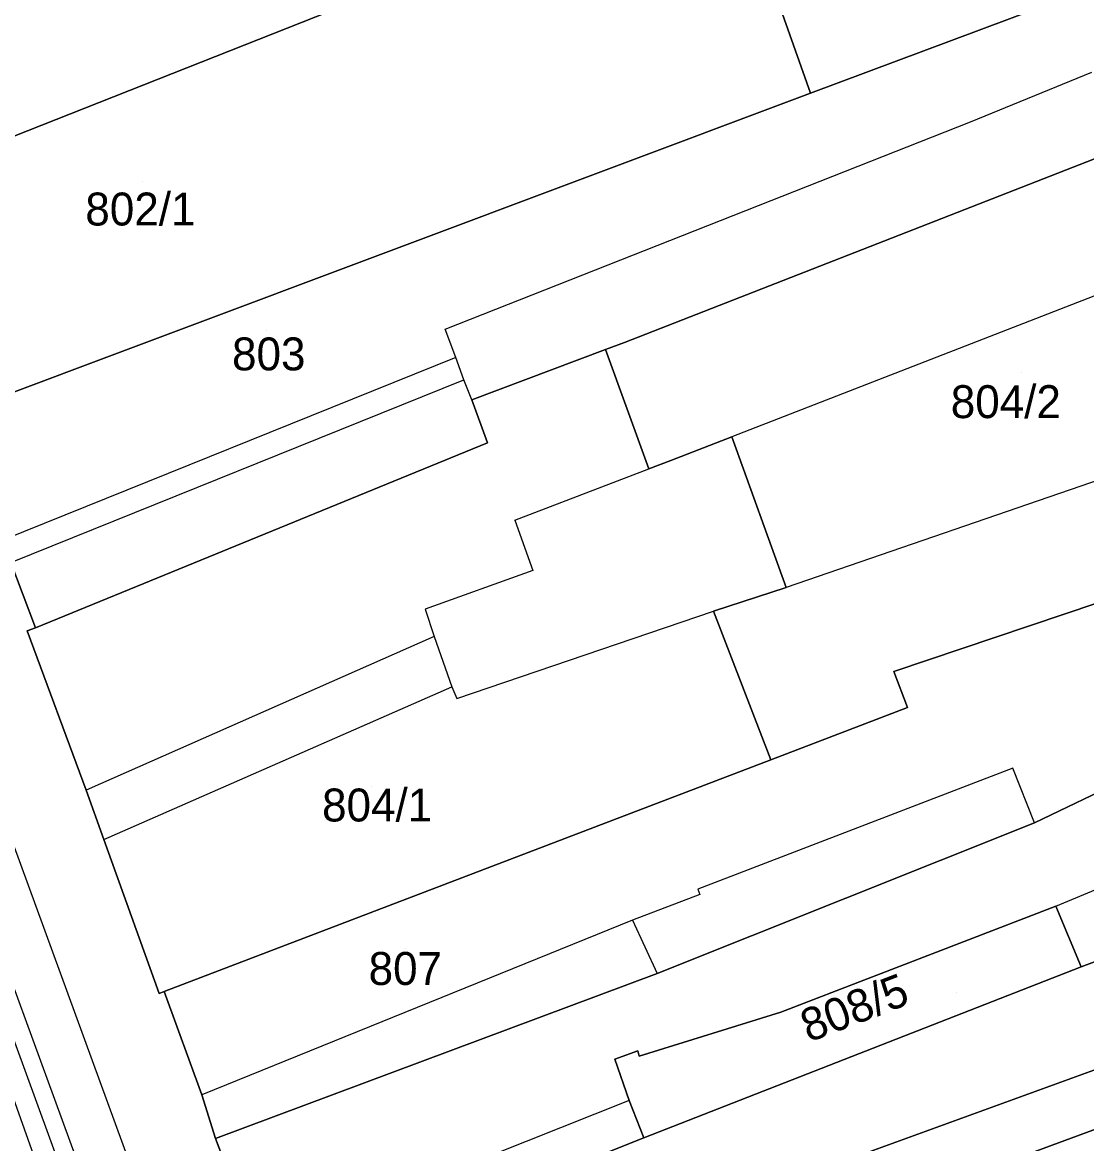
# Model space of a CAD drawing. Extents: x -263423 to -261326, y -1240067 to -1237864.
# Drawn here: x -262790.6 to -262726, y -1239467.2 to -1239399.1 of the extents above; entities that cross this region are included whole.
import ezdxf

# ---------------------------------------------------------------- set-up
doc = ezdxf.new("R2010")
doc.units = 0
for name, color, linetype in [('body_kn', 7, 'Continuous'), ('kladpar_druhypozemkov', 7, 'Continuous'), ('kladpar_hranice', 7, 'Continuous'), ('kladpar_parcelnecisla', 7, 'Continuous'), ('kladpar_plochy', 7, 'Continuous'), ('tarchy_linie', 7, 'Continuous'), ('zappar_hrandruhpozemk', 7, 'Continuous')]:
    doc.layers.add(name, color=color, linetype=linetype)

msp = doc.modelspace()

# ---------------------------------------------------------------- linework, layer by layer
at = {"layer": 'body_kn'}
for p, q in [((-262742.75, -1239403.42), (-262742.75, -1239403.42)), ((-262742.75, -1239403.42), (-262742.75, -1239403.42)), ((-262733.02, -1239405.16), (-262733.02, -1239405.16)), ((-262764.96, -1239417.74), (-262764.96, -1239417.74)), ((-262764.96, -1239417.74), (-262764.96, -1239417.74)), ((-262754.06, -1239418.55), (-262754.06, -1239418.55)), ((-262755.2, -1239418.98), (-262755.2, -1239418.98)), ((-262764.3, -1239419.47), (-262764.3, -1239419.47)), ((-262764.3, -1239419.47), (-262764.3, -1239419.47)), ((-262763.82, -1239420.82), (-262763.82, -1239420.82)), ((-262763.34, -1239422.04), (-262763.34, -1239422.04)), ((-262763.34, -1239422.04), (-262763.34, -1239422.04)), ((-262762.38, -1239424.66), (-262762.38, -1239424.66)), ((-262762.38, -1239424.66), (-262762.38, -1239424.66)), ((-262747.53, -1239424.29), (-262747.53, -1239424.29)), ((-262751.24, -1239425.73), (-262751.24, -1239425.73)), ((-262752.57, -1239426.24), (-262752.57, -1239426.24)), ((-262760.71, -1239429.34), (-262760.71, -1239429.34)), ((-262759.63, -1239432.41), (-262759.63, -1239432.41)), ((-262744.24, -1239433.44), (-262744.24, -1239433.44)), ((-262766.16, -1239434.75), (-262766.16, -1239434.75)), ((-262748.65, -1239434.87), (-262748.65, -1239434.87)), ((-262790.36, -1239436.06), (-262790.36, -1239436.06)), ((-262789.85, -1239435.88), (-262789.85, -1239435.88)), ((-262765.62, -1239436.41), (-262765.62, -1239436.41)), ((-262765.62, -1239436.41), (-262765.62, -1239436.41)), ((-262737.69, -1239438.54), (-262737.69, -1239438.54)), ((-262764.55, -1239439.48), (-262764.55, -1239439.48)), ((-262764.25, -1239440.19), (-262764.25, -1239440.19)), ((-262736.85, -1239440.72), (-262736.85, -1239440.72)), ((-262745.16, -1239443.91), (-262745.16, -1239443.91)), ((-262745.16, -1239443.91), (-262745.16, -1239443.91)), ((-262730.45, -1239444.42), (-262730.45, -1239444.42)), ((-262786.77, -1239445.74), (-262786.77, -1239445.74)), ((-262729.14, -1239447.73), (-262729.14, -1239447.73)), ((-262729.14, -1239447.73), (-262729.14, -1239447.73)), ((-262785.69, -1239448.75), (-262785.69, -1239448.75)), ((-262785.69, -1239448.75), (-262785.69, -1239448.75)), ((-262749.59, -1239451.76), (-262749.59, -1239451.76)), ((-262749.47, -1239452.08), (-262749.47, -1239452.08)), ((-262727.84, -1239452.79), (-262727.84, -1239452.79)), ((-262727.84, -1239452.79), (-262727.84, -1239452.79)), ((-262753.56, -1239453.64), (-262753.56, -1239453.64)), ((-262753.56, -1239453.64), (-262753.56, -1239453.64)), ((-262726.3, -1239456.47), (-262726.3, -1239456.47)), ((-262752.06, -1239456.88), (-262752.06, -1239456.88)), ((-262782.02, -1239457.98), (-262782.02, -1239457.98)), ((-262782.34, -1239458.1), (-262782.34, -1239458.1)), ((-262744.55, -1239459.24), (-262744.55, -1239459.24)), ((-262754.65, -1239462.08), (-262754.65, -1239462.08)), ((-262753.25, -1239461.59), (-262753.25, -1239461.59)), ((-262753.16, -1239461.9), (-262753.16, -1239461.9)), ((-262779.73, -1239464.25), (-262779.73, -1239464.25)), ((-262753.77, -1239464.6), (-262753.77, -1239464.6)), ((-262753.77, -1239464.6), (-262753.77, -1239464.6)), ((-262778.9, -1239466.91), (-262778.9, -1239466.91)), ((-262752.89, -1239466.86), (-262752.89, -1239466.86))]:
    msp.add_line(p, q, dxfattribs=at)
at = {"layer": 'kladpar_druhypozemkov'}
for p, q in [((-262783.34, -1239408.75), (-262783.34, -1239408.75)), ((-262775.84, -1239417.85), (-262775.84, -1239417.85)), ((-262729.94, -1239420.35), (-262729.94, -1239420.35)), ((-262769.44, -1239445.55), (-262769.44, -1239445.55)), ((-262767.34, -1239455.35), (-262767.34, -1239455.35)), ((-262733.87, -1239458.05), (-262733.87, -1239458.05))]:
    msp.add_line(p, q, dxfattribs=at)
at = {"layer": 'kladpar_hranice'}
for points in [[(-262700.11, -1239371.69), (-262698.43, -1239376.17), (-262697.23, -1239379.31), (-262694.96, -1239385.52), (-262720.82, -1239395.89), (-262721.91, -1239396.18), (-262722.09, -1239395.67), (-262742.75, -1239403.42), (-262747.89, -1239388.88), (-262741.81, -1239386.73), (-262726.4, -1239381.22), (-262715.91, -1239377.44), (-262700.11, -1239371.69)], [(-262779.76, -1239384), (-262779.46, -1239384.77), (-262755.98, -1239375.68), (-262750.38, -1239389.78), (-262758.45, -1239392.78), (-262769.33, -1239397.38), (-262799.93, -1239409.48), (-262805.44, -1239394.37), (-262794.74, -1239389.96), (-262794.86, -1239389.58), (-262793.71, -1239389.28), (-262793.47, -1239389.8), (-262782.08, -1239385.34), (-262782.26, -1239384.96), (-262779.76, -1239384)], [(-262742.75, -1239403.42), (-262722.09, -1239395.67), (-262721.91, -1239396.18), (-262720.82, -1239395.89), (-262694.96, -1239385.52), (-262693.53, -1239389.88), (-262692.52, -1239393.01), (-262692.05, -1239394.48), (-262700.81, -1239397.66), (-262709.39, -1239401.1), (-262719.37, -1239405.01), (-262754.06, -1239418.55), (-262755.2, -1239418.98), (-262763.34, -1239422.04), (-262762.38, -1239424.66), (-262789.85, -1239435.88), (-262791.35, -1239431.91), (-262791.83, -1239430.57), (-262794.71, -1239422.88), (-262742.75, -1239403.42)], [(-262769.33, -1239397.38), (-262758.45, -1239392.78), (-262750.38, -1239389.78), (-262747.89, -1239388.88), (-262742.75, -1239403.42), (-262794.71, -1239422.88), (-262795.03, -1239423), (-262799.93, -1239409.48), (-262769.33, -1239397.38)], [(-262805.44, -1239394.37), (-262799.93, -1239409.48), (-262795.03, -1239423), (-262794.71, -1239422.88), (-262791.83, -1239430.57), (-262791.35, -1239431.91), (-262789.85, -1239435.88), (-262790.36, -1239436.06), (-262786.77, -1239445.74), (-262785.69, -1239448.75), (-262782.34, -1239458.1), (-262782.02, -1239457.98), (-262779.73, -1239464.25), (-262778.9, -1239466.91), (-262776.37, -1239473.56)], [(-262719.37, -1239405.01), (-262716.74, -1239412.31), (-262711.55, -1239410.2), (-262706.95, -1239408.39), (-262705.81, -1239411.79), (-262704.86, -1239414.6), (-262703.32, -1239419.34), (-262707.92, -1239420.89), (-262712.97, -1239422.69), (-262710.52, -1239429.41), (-262717.36, -1239431.74), (-262721.19, -1239432.99), (-262737.69, -1239438.54), (-262736.85, -1239440.72), (-262745.16, -1239443.91), (-262748.65, -1239434.87), (-262744.24, -1239433.44), (-262747.53, -1239424.29), (-262751.24, -1239425.73), (-262752.57, -1239426.24), (-262755.2, -1239418.98), (-262754.06, -1239418.55), (-262719.37, -1239405.01)], [(-262762.38, -1239424.66), (-262763.34, -1239422.04), (-262755.2, -1239418.98), (-262752.57, -1239426.24), (-262751.24, -1239425.73), (-262747.53, -1239424.29), (-262744.24, -1239433.44), (-262748.65, -1239434.87), (-262745.16, -1239443.91), (-262782.02, -1239457.98), (-262782.34, -1239458.1), (-262785.69, -1239448.75), (-262786.77, -1239445.74), (-262790.36, -1239436.06), (-262789.85, -1239435.88), (-262762.38, -1239424.66)], [(-262698.79, -1239435.7), (-262690.48, -1239432.83), (-262681.2, -1239429.95), (-262679.39, -1239436.12), (-262678.31, -1239439.74), (-262693.96, -1239445.2), (-262695.44, -1239440.87), (-262716.43, -1239448.39), (-262717.37, -1239445.92), (-262722.54, -1239447.88), (-262721.65, -1239450.19), (-262720.13, -1239454.18), (-262726.3, -1239456.47), (-262727.84, -1239452.79), (-262744.55, -1239459.24), (-262753.16, -1239461.9), (-262753.25, -1239461.59), (-262754.65, -1239462.08), (-262753.77, -1239464.6), (-262752.89, -1239466.86), (-262775.49, -1239475.9)], [(-262745.16, -1239443.91), (-262736.85, -1239440.72), (-262737.69, -1239438.54), (-262721.19, -1239432.99), (-262720.06, -1239436.32), (-262718.16, -1239442.46), (-262729.14, -1239447.73), (-262752.06, -1239456.88), (-262778.9, -1239466.91), (-262779.73, -1239464.25), (-262782.02, -1239457.98), (-262745.16, -1239443.91)], [(-262776.37, -1239473.56), (-262778.9, -1239466.91), (-262752.06, -1239456.88), (-262729.14, -1239447.73), (-262718.16, -1239442.46), (-262698.79, -1239435.7)], [(-262678.31, -1239439.74), (-262676.76, -1239445.86), (-262675.99, -1239448.63), (-262685.31, -1239451.86), (-262697.88, -1239456.4), (-262698.79, -1239453.88), (-262699.02, -1239453.22), (-262723.76, -1239462.1), (-262748.49, -1239471.1), (-262747.23, -1239474.3), (-262746.98, -1239474.75), (-262771.73, -1239485.18), (-262772.42, -1239483.59), (-262775.49, -1239475.9), (-262752.89, -1239466.86), (-262726.3, -1239456.47), (-262720.13, -1239454.18), (-262693.96, -1239445.2), (-262678.31, -1239439.74)], [(-262727.84, -1239452.79), (-262726.3, -1239456.47), (-262752.89, -1239466.86), (-262753.77, -1239464.6), (-262754.65, -1239462.08), (-262753.25, -1239461.59), (-262753.16, -1239461.9), (-262744.55, -1239459.24), (-262727.84, -1239452.79)], [(-262699.02, -1239453.22), (-262698.79, -1239453.88), (-262697.88, -1239456.4), (-262710.03, -1239460.72), (-262722.57, -1239465.28), (-262737.12, -1239470.65), (-262747.23, -1239474.3), (-262748.49, -1239471.1), (-262723.76, -1239462.1), (-262699.02, -1239453.22)], [(-262746.98, -1239474.75), (-262747.23, -1239474.3), (-262737.12, -1239470.65), (-262722.57, -1239465.28), (-262710.03, -1239460.72), (-262708.4, -1239465.25), (-262683.81, -1239456.55), (-262683.56, -1239457.28), (-262674.53, -1239454.29), (-262673.91, -1239456.95), (-262689.22, -1239462.05), (-262707.03, -1239468.96), (-262722.19, -1239474.7), (-262728.71, -1239477.37), (-262741.52, -1239482.61), (-262741.6, -1239482.35), (-262746.4, -1239484.13), (-262746.3, -1239484.46), (-262768.56, -1239493.52), (-262771.73, -1239485.18), (-262746.98, -1239474.75)]]:
    msp.add_lwpolyline(points, dxfattribs=at)
at = {"layer": 'kladpar_plochy'}
for p, q in [((-262791.35, -1239431.91), (-262789.85, -1239435.88)), ((-262789.85, -1239435.88), (-262790.36, -1239436.06)), ((-262790.36, -1239436.06), (-262786.77, -1239445.74)), ((-262786.77, -1239445.74), (-262785.69, -1239448.75)), ((-262785.69, -1239448.75), (-262782.34, -1239458.1)), ((-262782.34, -1239458.1), (-262782.02, -1239457.98)), ((-262782.02, -1239457.98), (-262779.73, -1239464.25)), ((-262779.73, -1239464.25), (-262778.9, -1239466.91)), ((-262778.9, -1239466.91), (-262776.37, -1239473.56))]:
    msp.add_line(p, q, dxfattribs=at)
for points in [[(-262700.11, -1239371.69), (-262698.43, -1239376.17), (-262697.23, -1239379.31), (-262694.96, -1239385.52), (-262720.82, -1239395.89), (-262721.91, -1239396.18), (-262722.09, -1239395.67), (-262742.75, -1239403.42), (-262747.89, -1239388.88), (-262741.81, -1239386.73), (-262726.4, -1239381.22), (-262715.91, -1239377.44)], [(-262779.76, -1239384), (-262779.46, -1239384.77), (-262755.98, -1239375.68), (-262750.38, -1239389.78), (-262758.45, -1239392.78), (-262769.33, -1239397.38), (-262799.93, -1239409.48), (-262805.44, -1239394.37), (-262794.74, -1239389.96), (-262794.86, -1239389.58), (-262793.71, -1239389.28), (-262793.47, -1239389.8), (-262782.08, -1239385.34), (-262782.26, -1239384.96)], [(-262742.75, -1239403.42), (-262722.09, -1239395.67), (-262721.91, -1239396.18), (-262720.82, -1239395.89), (-262694.96, -1239385.52), (-262693.53, -1239389.88), (-262692.52, -1239393.01), (-262692.05, -1239394.48), (-262700.81, -1239397.66), (-262709.39, -1239401.1), (-262719.37, -1239405.01), (-262754.06, -1239418.55), (-262755.2, -1239418.98), (-262763.34, -1239422.04), (-262762.38, -1239424.66), (-262789.85, -1239435.88), (-262791.35, -1239431.91), (-262791.83, -1239430.57), (-262794.71, -1239422.88)], [(-262769.33, -1239397.38), (-262758.45, -1239392.78), (-262750.38, -1239389.78), (-262747.89, -1239388.88), (-262742.75, -1239403.42), (-262794.71, -1239422.88), (-262795.03, -1239423), (-262799.93, -1239409.48)], [(-262719.37, -1239405.01), (-262716.74, -1239412.31), (-262711.55, -1239410.2), (-262706.95, -1239408.39), (-262705.81, -1239411.79), (-262704.86, -1239414.6), (-262703.32, -1239419.34), (-262707.92, -1239420.89), (-262712.97, -1239422.69), (-262710.52, -1239429.41), (-262717.36, -1239431.74), (-262721.19, -1239432.99), (-262737.69, -1239438.54), (-262736.85, -1239440.72), (-262745.16, -1239443.91), (-262748.65, -1239434.87), (-262744.24, -1239433.44), (-262747.53, -1239424.29), (-262751.24, -1239425.73), (-262752.57, -1239426.24), (-262755.2, -1239418.98), (-262754.06, -1239418.55)], [(-262762.38, -1239424.66), (-262763.34, -1239422.04), (-262755.2, -1239418.98), (-262752.57, -1239426.24), (-262751.24, -1239425.73), (-262747.53, -1239424.29), (-262744.24, -1239433.44), (-262748.65, -1239434.87), (-262745.16, -1239443.91), (-262782.02, -1239457.98), (-262782.34, -1239458.1), (-262785.69, -1239448.75), (-262786.77, -1239445.74), (-262790.36, -1239436.06), (-262789.85, -1239435.88)], [(-262745.16, -1239443.91), (-262736.85, -1239440.72), (-262737.69, -1239438.54), (-262721.19, -1239432.99), (-262720.06, -1239436.32), (-262718.16, -1239442.46), (-262729.14, -1239447.73), (-262752.06, -1239456.88), (-262778.9, -1239466.91), (-262779.73, -1239464.25), (-262782.02, -1239457.98)], [(-262678.31, -1239439.74), (-262676.76, -1239445.86), (-262675.99, -1239448.63), (-262685.31, -1239451.86), (-262697.88, -1239456.4), (-262698.79, -1239453.88), (-262699.02, -1239453.22), (-262723.76, -1239462.1), (-262748.49, -1239471.1), (-262747.23, -1239474.3), (-262746.98, -1239474.75), (-262771.73, -1239485.18), (-262772.42, -1239483.59), (-262775.49, -1239475.9), (-262752.89, -1239466.86), (-262726.3, -1239456.47), (-262720.13, -1239454.18), (-262693.96, -1239445.2)], [(-262727.84, -1239452.79), (-262726.3, -1239456.47), (-262752.89, -1239466.86), (-262753.77, -1239464.6), (-262754.65, -1239462.08), (-262753.25, -1239461.59), (-262753.16, -1239461.9), (-262744.55, -1239459.24)], [(-262699.02, -1239453.22), (-262698.79, -1239453.88), (-262697.88, -1239456.4), (-262710.03, -1239460.72), (-262722.57, -1239465.28), (-262737.12, -1239470.65), (-262747.23, -1239474.3), (-262748.49, -1239471.1), (-262723.76, -1239462.1)], [(-262746.98, -1239474.75), (-262747.23, -1239474.3), (-262737.12, -1239470.65), (-262722.57, -1239465.28), (-262710.03, -1239460.72), (-262708.4, -1239465.25), (-262683.81, -1239456.55), (-262683.56, -1239457.28), (-262674.53, -1239454.29), (-262673.91, -1239456.95), (-262689.22, -1239462.05), (-262707.03, -1239468.96), (-262722.19, -1239474.7), (-262728.71, -1239477.37), (-262741.52, -1239482.61), (-262741.6, -1239482.35), (-262746.4, -1239484.13), (-262746.3, -1239484.46), (-262768.56, -1239493.52), (-262771.73, -1239485.18)]]:
    msp.add_lwpolyline(points, close=True, dxfattribs=at)
for points in [[(-262776.37, -1239473.56), (-262778.9, -1239466.91), (-262752.06, -1239456.88), (-262729.14, -1239447.73), (-262718.16, -1239442.46)], [(-262720.13, -1239454.18), (-262726.3, -1239456.47), (-262727.84, -1239452.79), (-262744.55, -1239459.24), (-262753.16, -1239461.9), (-262753.25, -1239461.59), (-262754.65, -1239462.08), (-262753.77, -1239464.6), (-262752.89, -1239466.86), (-262775.49, -1239475.9)]]:
    msp.add_lwpolyline(points, dxfattribs=at)
at = {"layer": 'tarchy_linie'}
for points in [[(-262876.1, -1239267.26), (-262859.65, -1239272.11), (-262836.46, -1239332.83), (-262813.8, -1239395.79), (-262782.96, -1239480.21), (-262751.68, -1239564.86), (-262738.56, -1239596.25), (-262720.83, -1239681.08), (-262703.16, -1239765.24), (-262676.39, -1239868.22), (-262673.88, -1239876.15)], [(-262832.34, -1239334.07), (-262822.09, -1239362.81), (-262810.73, -1239393.4), (-262809.04, -1239400.21), (-262780.19, -1239479.19), (-262748.93, -1239563.78), (-262735.73, -1239595.37)], [(-262823.57, -1239363.35), (-262812.24, -1239393.87), (-262809.91, -1239403.26), (-262807.28, -1239415.08), (-262804.14, -1239425.13), (-262800.67, -1239434.59), (-262794.52, -1239451.76), (-262788.36, -1239468.58), (-262785.28, -1239477.34), (-262782.16, -1239485.92), (-262777.56, -1239498.77), (-262772.71, -1239512.94), (-262768.34, -1239524.58), (-262762.39, -1239540.44), (-262759.49, -1239548.37), (-262753.87, -1239563.03), (-262748.59, -1239573.7), (-262744.09, -1239582.93)]]:
    msp.add_lwpolyline(points, dxfattribs=at)
at = {"layer": 'zappar_hrandruhpozemk'}
for p, q in [((-262733.02, -1239405.16), (-262725.65, -1239402.14)), ((-262764.96, -1239417.74), (-262733.02, -1239405.16)), ((-262716.74, -1239412.31), (-262747.53, -1239424.29)), ((-262764.3, -1239419.47), (-262791.83, -1239430.57)), ((-262791.35, -1239431.91), (-262763.82, -1239420.82)), ((-262712.97, -1239422.69), (-262744.24, -1239433.44)), ((-262760.71, -1239429.34), (-262752.57, -1239426.24)), ((-262764.25, -1239440.19), (-262748.65, -1239434.87)), ((-262765.62, -1239436.41), (-262786.77, -1239445.74)), ((-262785.69, -1239448.75), (-262764.55, -1239439.48)), ((-262730.45, -1239444.42), (-262749.59, -1239451.76)), ((-262729.14, -1239447.73), (-262730.45, -1239444.42)), ((-262727.84, -1239452.79), (-262721.65, -1239450.19)), ((-262753.56, -1239453.64), (-262779.73, -1239464.25)), ((-262753.56, -1239453.64), (-262752.06, -1239456.88)), ((-262753.77, -1239464.6), (-262776.37, -1239473.56))]:
    msp.add_line(p, q, dxfattribs=at)
for points in [[(-262763.34, -1239422.04), (-262763.82, -1239420.82), (-262764.3, -1239419.47), (-262764.96, -1239417.74)], [(-262760.71, -1239429.34), (-262759.63, -1239432.41), (-262766.16, -1239434.75), (-262765.62, -1239436.41), (-262764.55, -1239439.48), (-262764.25, -1239440.19)], [(-262749.59, -1239451.76), (-262749.47, -1239452.08), (-262753.56, -1239453.64)], [(-262794.57, -1239455.03), (-262771.26, -1239520.65), (-262770.5, -1239522.11), (-262768.89, -1239523.87), (-262767.09, -1239526.51)]]:
    msp.add_lwpolyline(points, dxfattribs=at)

# ---------------------------------------------------------------- texts
at = {"layer": 'kladpar_parcelnecisla'}
for s, p in [('802/1', (-262786.819, -1239411.45)), ('803', (-262777.904, -1239420.25)), ('804/2', (-262734.229, -1239423.15)), ('804/1', (-262772.433, -1239447.65)), ('807', (-262769.605, -1239457.58))]:
    msp.add_text(s, height=2, dxfattribs=at).set_placement(p)
msp.add_text('808/5', height=2, rotation=21, dxfattribs=at).set_placement((-262742.862, -1239461.085))

doc.saveas('drawing.dxf')
